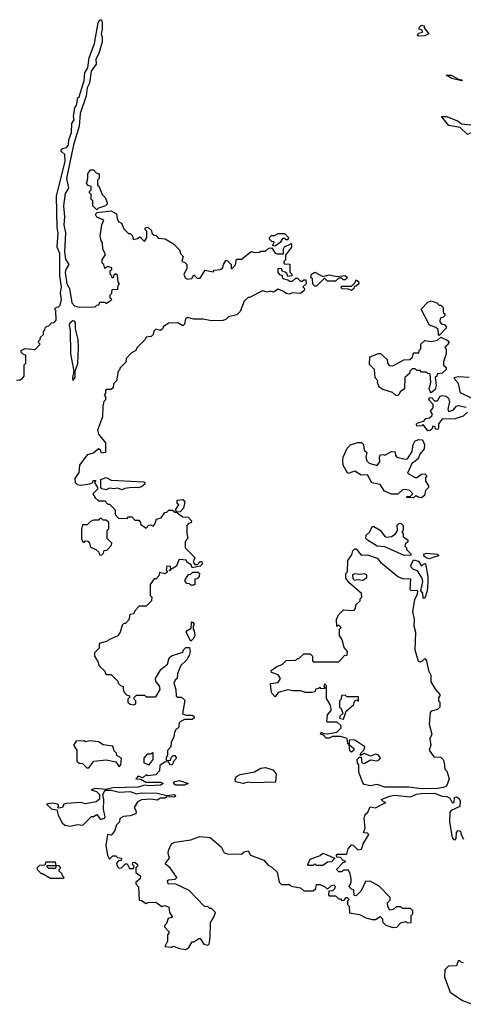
# Model space of a CAD drawing. Extents: x 1980017 to 2252640, y 74400 to 266395.
# Tile 267 of 388: x 2115301 to 2118087, y 207188 to 213374. Entities that reach past the tile are written whole.
import ezdxf

# ---------------------------------------------------------------- set-up
doc = ezdxf.new("R2010")
doc.units = 0

msp = doc.modelspace()

# ---------------------------------------------------------------- linework, layer by layer
at = {"layer": '0CON20XD'}
for points in [[(2115281.7, 211108.3), (2115305, 211110), (2115318.3, 211121.7), (2115330, 211135), (2115330, 211205), (2115340, 211215), (2115340, 211265), (2115325, 211270), (2115310, 211285), (2115310, 211295), (2115335, 211307.5), (2115398.3, 211301.7), (2115430, 211335), (2115420, 211345), (2115420, 211355), (2115430, 211365), (2115431.7, 211378.3), (2115450, 211395), (2115450, 211415), (2115460, 211425), (2115461.7, 211438.3), (2115471.7, 211448.3), (2115485, 211450), (2115501.7, 211468.3), (2115518.3, 211471.7), (2115530, 211485), (2115527.5, 211547.5), (2115520, 211555), (2115531.7, 211568.3), (2115545, 211570), (2115555, 211580), (2115563.8, 211615), (2115557.1, 211655), (2115564.2, 211695), (2115553.6, 211763.6), (2115552.5, 211905), (2115535.8, 211945), (2115543.5, 212035), (2115537.3, 212067.3), (2115531.9, 212265), (2115585.9, 212484.1), (2115585, 212527.5), (2115565, 212542.5), (2115560, 212555), (2115570, 212565), (2115595, 212570), (2115608, 212585), (2115610.7, 212619.3), (2115625.7, 212664.3), (2115628.3, 212721.7), (2115642.5, 212745), (2115640, 212765), (2115648.3, 212821.7), (2115657.5, 212835), (2115667, 212883), (2115675, 212890), (2115705, 212992.5), (2115710, 213040), (2115728.5, 213071.5), (2115736.7, 213133.3), (2115770.5, 213225), (2115794.4, 213355), (2115805, 213373.8), (2115815, 213373.3), (2115818.9, 213355), (2115819.3, 213315), (2115811.9, 213285), (2115820, 213265), (2115819.4, 213235), (2115798.3, 213161.7), (2115780, 213125), (2115781.9, 213095), (2115750.5, 213049.5), (2115738.9, 212975), (2115724.4, 212945), (2115719.4, 212895), (2115680.8, 212785), (2115674.5, 212705), (2115638.3, 212588.3), (2115596.1, 212375), (2115607.5, 212315), (2115587.3, 212282.7), (2115575.7, 212205), (2115581.9, 212135), (2115577.9, 212085), (2115589.6, 212035), (2115582.9, 211915), (2115589.7, 211869.7), (2115609.2, 211835), (2115590, 211805), (2115586.7, 211785), (2115597.8, 211715), (2115613.5, 211685), (2115628, 211595), (2115645, 211576.7), (2115675, 211567.5), (2115775, 211570), (2115785, 211580), (2115798.3, 211581.7), (2115805, 211600), (2115835, 211600), (2115845, 211590), (2115880, 211615), (2115870, 211625), (2115870, 211645), (2115880, 211655), (2115881.7, 211678.3), (2115918.3, 211681.7), (2115920, 211705), (2115927.5, 211715), (2115920, 211725), (2115915, 211770), (2115903, 211777), (2115891.7, 211768.3), (2115888.3, 211751.7), (2115881.7, 211751.7), (2115880, 211765), (2115870, 211775), (2115870, 211795), (2115880, 211805), (2115880, 211815), (2115855, 211822.5), (2115835, 211810), (2115830, 211835), (2115820, 211845), (2115820, 211865), (2115837.5, 211895), (2115837.5, 211905), (2115823, 211933), (2115821.7, 211971.7), (2115812.5, 211985), (2115807.5, 212015), (2115817.5, 212085), (2115830, 212115), (2115785, 212132.5), (2115780, 212145), (2115780, 212155), (2115788.3, 212161.7), (2115875, 212172.5), (2115910, 212155), (2115913, 212123), (2115923.6, 212103.6), (2115940, 212095), (2115955, 212060), (2115985, 212030), (2115995, 212030), (2116010, 212015), (2116013, 211993), (2116041.7, 211998.3), (2116055, 212010), (2116085, 211980), (2116100, 212005), (2116100, 212045), (2116090, 212055), (2116090, 212065), (2116105, 212070), (2116128.3, 212048.3), (2116131.7, 212031.7), (2116145, 212020), (2116158.3, 212018.3), (2116171.7, 212001.7), (2116215, 211997.5), (2116267.5, 211965), (2116305, 211927.5), (2116310, 211905), (2116327.5, 211885), (2116320, 211855), (2116335, 211850), (2116350, 211835), (2116351.7, 211808.3), (2116332.5, 211775), (2116341.2, 211751.2), (2116355, 211742.5), (2116383, 211747), (2116395, 211770), (2116415, 211750), (2116435, 211750), (2116465, 211800), (2116515, 211790), (2116525, 211800), (2116560, 211805), (2116577.5, 211815), (2116580, 211835), (2116595, 211860), (2116605, 211860), (2116630, 211835), (2116630, 211810), (2116635, 211810), (2116657, 211833), (2116661.7, 211868.3), (2116695, 211870), (2116755, 211917.5), (2116775, 211910), (2116805, 211912.5), (2116815, 211920), (2116845, 211920), (2116865, 211937.5), (2116885, 211940), (2116905, 211907.5), (2116915, 211902.5), (2116957.5, 211902.5), (2116957.5, 211935), (2116963.6, 211946.4), (2117008.3, 211968.3), (2117007.5, 211945), (2116970, 211895), (2116970, 211865), (2116960, 211855), (2116960, 211845), (2116965, 211840), (2116998.3, 211838.3), (2116998.3, 211788.3), (2117010, 211775), (2117010, 211765), (2116985, 211760), (2116978.3, 211778.3), (2116968.3, 211788.3), (2116951.7, 211791.7), (2116945, 211810), (2116921.7, 211808.3), (2116922.5, 211785), (2116935, 211770), (2116948.3, 211768.3), (2116950, 211755), (2116960, 211745), (2116985, 211740), (2116995, 211730), (2117015, 211730), (2117035, 211750), (2117045, 211750), (2117065, 211730), (2117075, 211730), (2117085, 211740), (2117098.3, 211738.3), (2117100, 211715), (2117080, 211695), (2117090, 211685), (2117088.3, 211671.7), (2117065, 211652.5), (2117015, 211657.5), (2116995, 211650), (2116975, 211652.5), (2116957, 211667), (2116925, 211680), (2116895, 211662.5), (2116875, 211667.5), (2116855, 211662.5), (2116825, 211670), (2116745, 211627.5), (2116735, 211627.5)], [(2117805, 213270), (2117800, 213275), (2117805, 213290), (2117830, 213295), (2117828.3, 213308.3), (2117810, 213315), (2117810, 213325), (2117825, 213340), (2117840, 213335), (2117841.7, 213321.7), (2117870, 213285), (2117845, 213272.5), (2117805, 213270)], [(2118075, 212990), (2118015, 213004.3), (2117980, 213025), (2118010, 213025), (2118050, 213005), (2118050, 213000), (2118080, 212995), (2118075, 212990)], [(2118225, 212652.5), (2118205, 212652.5), (2118175, 212672.5), (2118155, 212672.5), (2118113, 212653), (2118067, 212697), (2117995, 212710), (2117950, 212765), (2117982.5, 212765), (2118055, 212735.6), (2118075, 212720), (2118135, 212712.5), (2118207.5, 212685), (2118230, 212665), (2118225, 212652.5)], [(2115785, 212180), (2115760, 212205), (2115760, 212235), (2115750, 212245), (2115750, 212275), (2115740, 212285), (2115740, 212295), (2115750, 212305), (2115750, 212325), (2115731.7, 212331.7), (2115720, 212345), (2115730, 212375), (2115730, 212405), (2115745, 212430), (2115765, 212430), (2115781.7, 212411.7), (2115800, 212405), (2115800, 212375), (2115790, 212365), (2115790, 212335), (2115798.3, 212328.3), (2115820, 212275), (2115837, 212257), (2115850, 212225), (2115850, 212215), (2115840, 212205), (2115795, 212190), (2115785, 212180)], [(2116905, 211950), (2116890, 211955), (2116898.3, 211978.3), (2116885, 211980), (2116870, 211995), (2116870, 212005), (2116883, 212017), (2116901.7, 212018.3), (2116925, 212030), (2116965, 212030), (2116990, 212005), (2116985, 211990), (2116975, 211990), (2116965, 212000), (2116951.7, 211998.3), (2116936.4, 211973.6), (2116905, 211950)], [(2117165, 211700), (2117155, 211700), (2117141.7, 211711.7), (2117140, 211745), (2117130, 211755), (2117132.5, 211775), (2117155, 211786.7), (2117205, 211760), (2117245, 211770), (2117295, 211760), (2117345, 211767.5), (2117360, 211755), (2117345, 211740), (2117335, 211740), (2117325, 211750), (2117305, 211750), (2117285, 211730), (2117235, 211730), (2117215, 211750), (2117165, 211700)], [(2117385, 211672.5), (2117365, 211680), (2117323, 211683), (2117320, 211695), (2117325, 211700), (2117385, 211700), (2117408.3, 211721.7), (2117415, 211740), (2117428.3, 211728.3), (2117430, 211715), (2117415, 211700), (2117401.7, 211698.3), (2117400, 211685), (2117385, 211672.5)], [(2116735, 211627.5), (2116710, 211605), (2116685, 211540), (2116665, 211520), (2116613, 211507), (2116595, 211490), (2116577, 211483), (2116505, 211482.5), (2116453, 211493), (2116395, 211491.2), (2116355, 211503.3), (2116343.3, 211495), (2116335, 211460), (2116325, 211450), (2116295, 211470), (2116237, 211467), (2116203.6, 211446.4), (2116198.3, 211431.7), (2116185, 211420), (2116155, 211430), (2116143, 211417), (2116140, 211395), (2116127, 211383), (2116095, 211380), (2116090, 211365), (2116037, 211313), (2116030, 211295), (2116000.7, 211279.3), (2115970, 211245), (2115968.3, 211221.7), (2115930, 211185), (2115930, 211175), (2115920, 211165), (2115910, 211105), (2115890, 211085), (2115888.3, 211061.7), (2115875, 211050), (2115845, 211050), (2115840, 211045), (2115840, 211025), (2115832.5, 211015), (2115840, 211005), (2115840, 210985), (2115830, 210975), (2115823.6, 210946.4), (2115821.7, 210878.3), (2115790, 210795), (2115795, 210770), (2115840, 210715), (2115840, 210655), (2115815, 210650), (2115808.3, 210668.3), (2115795, 210677.5), (2115765, 210650), (2115725, 210640), (2115677.5, 210575), (2115671.7, 210528.3), (2115648.3, 210491.7), (2115650, 210465), (2115663, 210453), (2115685, 210450), (2115741.7, 210458.3), (2115760, 210465), (2115761.7, 210478.3), (2115778.3, 210478.3), (2115770, 210465), (2115790, 210435), (2115788.8, 210425), (2115760, 210395), (2115775, 210370), (2115795, 210350), (2115835, 210350), (2115855, 210330), (2115865, 210330), (2115900, 210295), (2115900, 210265), (2115921.7, 210241.7), (2115975, 210240), (2115985, 210250), (2116005, 210250), (2116025, 210230), (2116048.3, 210228.3), (2116060, 210215), (2116060, 210205), (2116095, 210180), (2116111.7, 210198.3), (2116125, 210200), (2116138.3, 210191.7), (2116150, 210205), (2116160, 210235), (2116190, 210245), (2116211.7, 210278.3), (2116225, 210280), (2116238.3, 210291.7), (2116261.7, 210291.7), (2116275, 210280), (2116290, 210280), (2116280, 210295), (2116300, 210325), (2116290, 210335), (2116290, 210355), (2116325, 210360), (2116337.5, 210345), (2116330, 210305), (2116308.3, 210281.7), (2116290, 210280), (2116290, 210275), (2116325, 210250), (2116358.3, 210248.3), (2116380, 210225), (2116378.3, 210211.7), (2116361.7, 210208.3), (2116350, 210195), (2116350, 210145), (2116357.5, 210115), (2116340, 210095), (2116340, 210055), (2116400, 209995), (2116390, 209965), (2116401.7, 209951.7), (2116418.3, 209951.7), (2116435, 209970), (2116445, 209970), (2116447, 209953), (2116435, 209940), (2116385, 209930), (2116378.3, 209948.3), (2116350, 209965), (2116348.3, 209978.3), (2116307, 209983), (2116300, 209980), (2116285, 209940), (2116250, 209920), (2116245, 209910), (2116240, 209915), (2116250, 209920), (2116248.3, 209938.3), (2116225, 209940), (2116220, 209915), (2116230, 209905), (2116215, 209892.5), (2116180, 209900), (2116175, 209880), (2116158.3, 209861.7), (2116145, 209860), (2116120, 209825), (2116120, 209755), (2116130, 209745), (2116128.3, 209721.7), (2116095, 209690), (2116051.7, 209688.3), (2116025, 209660), (2116015, 209640), (2115993.6, 209636.4), (2115987, 209603), (2115965, 209580), (2115955, 209580), (2115945, 209570), (2115932.5, 209525), (2115916.4, 209503.6), (2115861.7, 209478.3), (2115851.7, 209468.3), (2115800, 209455), (2115800, 209425), (2115770, 209395), (2115770, 209375), (2115791.7, 209341.7), (2115800, 209315), (2115835, 209280), (2115840, 209265), (2115845, 209260), (2115875, 209260), (2115918.3, 209218.3), (2115920, 209205), (2115935, 209190), (2115950, 209185), (2115950, 209165), (2115960, 209145), (2115971.7, 209131.7), (2115990, 209125), (2115990, 209115), (2115980, 209105), (2115980, 209085), (2115995, 209073.8), (2116015, 209070), (2116030, 209075), (2116030, 209095), (2116020, 209105), (2116020, 209115), (2116035, 209130), (2116085, 209130), (2116095, 209120), (2116155, 209120), (2116183.3, 209165), (2116178.3, 209188.3), (2116156.7, 209215), (2116153.8, 209235), (2116188, 209292), (2116230, 209325), (2116240, 209365), (2116255, 209376.7), (2116325, 209400), (2116330, 209415), (2116345, 209430), (2116368.3, 209428.3), (2116372.5, 209405), (2116365, 209380), (2116349.3, 209350.7), (2116313, 209317), (2116292.5, 209265), (2116290, 209235), (2116277.5, 209225), (2116270, 209205), (2116282.5, 209165), (2116284.2, 209124.2), (2116295, 209116.7), (2116317.5, 209117.5), (2116337.5, 209097.5), (2116323, 209013), (2116345, 209003.3), (2116384.1, 209004.1), (2116396.7, 208995), (2116396.2, 208985), (2116385, 208976), (2116335, 208976.7), (2116310, 208965), (2116303, 208957), (2116297.5, 208925), (2116283.6, 208916.4), (2116273, 208897), (2116270, 208865), (2116252.5, 208835), (2116250, 208805), (2116228.3, 208781.7), (2116230, 208755), (2116220, 208735), (2116221.7, 208721.7), (2116245, 208720), (2116255, 208740), (2116265, 208750), (2116275, 208750), (2116286.4, 208733.6), (2116265, 208710), (2116260, 208695), (2116245, 208690), (2116238.3, 208708.3), (2116215, 208710), (2116181.7, 208688.3), (2116180, 208655), (2116155, 208630), (2116105, 208622.5), (2116095, 208630), (2116075, 208610), (2116045, 208620), (2116030, 208605), (2116061.7, 208601.7), (2116093.6, 208583.6), (2116185, 208583.3), (2116202.5, 208575), (2116185, 208564.2), (2116115, 208560), (2116085, 208564), (2116045, 208551.9), (2115885, 208547.5), (2115845, 208537.5), (2115775, 208542.5), (2115750, 208535), (2115784.1, 208524.1), (2115802.5, 208505), (2115803, 208477), (2115781.2, 208458.8), (2115715, 208448), (2115685, 208455.7), (2115595, 208450), (2115577.5, 208445), (2115570, 208425), (2115545, 208420), (2115540, 208425), (2115547.5, 208435), (2115540, 208445), (2115505, 208452), (2115470, 208445), (2115500, 208415), (2115535, 208410), (2115542.5, 208375), (2115567, 208327), (2115585, 208312.5), (2115615, 208307.5), (2115665, 208317.5), (2115697, 208313), (2115751.7, 208368.3), (2115765, 208367.5), (2115785, 208380), (2115808.3, 208348.3), (2115833, 208357), (2115837.5, 208365), (2115827.5, 208412.5), (2115830, 208475), (2115822.5, 208505), (2115837, 208533), (2115875, 208533.8), (2115925, 208520.8), (2115995, 208524.3), (2116035, 208510), (2116065, 208515.7), (2116165, 208514), (2116225, 208500), (2116275, 208505.8), (2116280, 208495), (2116271.7, 208488.3), (2116225, 208490), (2116215, 208482.5), (2116185, 208482.5), (2116165, 208470), (2116125, 208476.7), (2116065, 208472.5), (2116040.7, 208459.3), (2116020, 208425), (2116031.7, 208401.7), (2116030, 208385), (2115995, 208371.2), (2115953, 208367), (2115930, 208355), (2115927, 208333), (2115910, 208315), (2115897.5, 208275), (2115875, 208250), (2115852.5, 208255), (2115841.2, 208185), (2115852.5, 208125), (2115865, 208100), (2115885, 208120), (2115905, 208120), (2115915, 208110), (2115940, 208105), (2115938.3, 208091.7), (2115921.7, 208088.3), (2115910, 208075), (2115912.5, 208055), (2115925, 208043.3), (2115940, 208045), (2115965, 208070), (2115975, 208070), (2115991.7, 208041.7), (2116015, 208040), (2116020, 208055), (2116010, 208065), (2116011.7, 208078.3), (2116025, 208080), (2116040, 208065), (2116040, 208055), (2116030, 208045), (2116030, 208015), (2116060, 207995), (2116057.5, 207975), (2116030, 207955), (2116030, 207945), (2116046.7, 207925), (2116051.7, 207841.7), (2116065, 207840), (2116095, 207820), (2116105, 207827.5), (2116155, 207830), (2116193, 207803), (2116215, 207807.5), (2116238.3, 207798.3), (2116242.5, 207765), (2116260, 207735), (2116233.6, 207726.4), (2116222.5, 207695), (2116212.5, 207685), (2116210, 207675), (2116237.5, 207645), (2116237.5, 207635), (2116230, 207625), (2116230, 207585), (2116211.7, 207551.7), (2116255, 207547.5), (2116265, 207552.5), (2116305, 207537.5), (2116345, 207532.5), (2116362.5, 207545), (2116385, 207580), (2116395, 207580), (2116425, 207600), (2116435, 207600), (2116457.5, 207565), (2116481.7, 207558.3), (2116491.7, 207568.3), (2116496.7, 207605), (2116498.3, 207701.7), (2116520, 207735), (2116530, 207765), (2116505, 207790), (2116495, 207790), (2116485, 207800), (2116461.7, 207801.7), (2116365, 207902.5), (2116281.7, 207941.7), (2116232.5, 207945), (2116230, 207965), (2116235, 207970), (2116277, 207973), (2116287.5, 207985), (2116245.9, 208045.9), (2116217, 208067), (2116216.7, 208075), (2116241.2, 208105), (2116234, 208135), (2116236.4, 208153.6), (2116254, 208196), (2116275, 208206.7), (2116375, 208220), (2116432.5, 208242.5)], [(2117935, 211390), (2117930, 211395), (2117928.3, 211428.3), (2117915, 211440), (2117873.6, 211453.6), (2117822.5, 211555), (2117865, 211600), (2117885, 211607.5), (2117920, 211595), (2117935, 211580), (2117945, 211580), (2117960, 211565), (2117960, 211535), (2117970, 211525), (2117970, 211515), (2117958.3, 211501.7), (2117941.7, 211498.3), (2117940, 211475), (2117951.7, 211461.7), (2117968.3, 211458.3), (2117980, 211445), (2117980, 211435), (2117935, 211390)], [(2115635, 211107.5), (2115649.2, 211125), (2115650, 211165), (2115665.9, 211214.1), (2115671.2, 211315), (2115668.8, 211365), (2115651.7, 211431.7), (2115651.2, 211471.2), (2115645, 211480), (2115635, 211480.8), (2115615, 211467.1), (2115611.8, 211455), (2115617.5, 211425), (2115621.2, 211275), (2115641.2, 211165), (2115631.9, 211125), (2115635, 211107.5)], [(2117675, 211012.5), (2117663, 211013), (2117641.7, 211031.7), (2117580.5, 211050.5), (2117557.5, 211065), (2117547.5, 211095), (2117550, 211105), (2117533, 211123), (2117530, 211175), (2117498.3, 211208.3), (2117500, 211255), (2117555, 211277.5), (2117567, 211277), (2117608.3, 211238.3), (2117610, 211215), (2117621.7, 211201.7), (2117645, 211200), (2117713, 211237), (2117751.7, 211238.3), (2117767, 211253), (2117775, 211280), (2117808.3, 211281.7), (2117810, 211295), (2117820, 211305), (2117820, 211335), (2117845, 211357.5), (2117885, 211352.5), (2117925, 211360), (2117945, 211380), (2117985, 211360), (2117997.5, 211345), (2117970, 211315), (2117980, 211305), (2117980, 211275), (2117962.5, 211225), (2117963, 211203), (2117978.3, 211188.3), (2117980, 211175), (2117955, 211152.5), (2117921.7, 211148.3), (2117920, 211135), (2117910, 211125), (2117916.7, 211075), (2117910, 211050), (2117885, 211030), (2117878.3, 211038.3), (2117873.3, 211055), (2117882.5, 211095), (2117878.3, 211148.3), (2117865, 211150), (2117855, 211160), (2117825, 211160), (2117815, 211170), (2117795, 211170), (2117785, 211180), (2117765, 211180), (2117750, 211165), (2117748.3, 211151.7), (2117720, 211125), (2117717.5, 211055), (2117690, 211035), (2117685, 211020), (2117675, 211012.5)], [(2118137.5, 210995), (2118069.4, 211029.4), (2118057.5, 211087.5), (2118035, 211110), (2118030, 211125), (2118055, 211132.5), (2118122.5, 211127.5)], [(2118113, 210907), (2118085, 210883.3), (2118035, 210866.7), (2117955, 210863.3), (2117930, 210835), (2117930, 210805), (2117925, 210800), (2117911.7, 210801.7), (2117910, 210815), (2117895, 210820), (2117888.3, 210801.7), (2117878.3, 210791.7), (2117865, 210790), (2117835, 210830), (2117827, 210823), (2117795, 210820), (2117792.5, 210835), (2117807, 210843), (2117838.3, 210851.7), (2117851.7, 210868.3), (2117875, 210872.5), (2117890, 210885), (2117892.5, 210895), (2117880, 210915), (2117897.5, 210935), (2117897.5, 210955), (2117870, 210985), (2117875, 211000), (2117888.3, 210998.3), (2117905, 210980), (2117925, 210980), (2117941.7, 211008.3), (2117955, 211012.5), (2117978.3, 211008.3), (2117993.3, 210995), (2118000, 210975), (2117990, 210925), (2117995, 210912.5), (2118025, 210922.5), (2118043.8, 210946.2), (2118055, 210950), (2118105, 210940)], [(2117825, 210370), (2117803, 210373), (2117795, 210380), (2117785, 210380), (2117775, 210370), (2117731.7, 210371.7), (2117731.7, 210378.3), (2117755, 210380), (2117770, 210395), (2117750, 210415), (2117725, 210422.5), (2117705, 210420), (2117676.4, 210393.6), (2117635, 210392), (2117592.5, 210412.5), (2117565, 210453.8), (2117513.2, 210463.2), (2117485, 210513.3), (2117445, 210512.5), (2117405, 210536.7), (2117361.7, 210521.7), (2117332.5, 210575), (2117330, 210605), (2117332.5, 210625), (2117357.5, 210682.5), (2117378.3, 210701.7), (2117425, 210717.5), (2117447, 210717), (2117460, 210705), (2117465, 210670), (2117480, 210655), (2117474, 210625), (2117481.2, 210601.2), (2117495, 210586.7), (2117545, 210572.5), (2117562.5, 210595), (2117560, 210625), (2117565, 210640), (2117585, 210642.5), (2117595, 210637.5), (2117635, 210660), (2117658.3, 210658.3), (2117660, 210635), (2117670, 210625), (2117721.7, 210611.7), (2117736.2, 210613.8), (2117765, 210660), (2117772.5, 210705), (2117782.5, 210725), (2117805, 210736.7), (2117830, 210735), (2117842.5, 210705), (2117841.7, 210678.3), (2117813.3, 210645), (2117802.5, 210615), (2117777, 210593), (2117765, 210590), (2117736.7, 210525), (2117785, 210497.5), (2117795, 210497.5), (2117825, 210517.5), (2117845, 210520), (2117857, 210507), (2117850, 210495), (2117850, 210475), (2117867.5, 210445), (2117867.5, 210435), (2117850, 210415), (2117842.5, 210385), (2117825, 210370)], [(2115945, 210420), (2115915, 210431.2), (2115895, 210426), (2115865, 210431.2), (2115845, 210420.8), (2115816.4, 210426.4), (2115810, 210435), (2115810, 210485), (2115845, 210497.5), (2115875, 210480), (2116080.7, 210470.7), (2116087.5, 210465), (2116086.7, 210455), (2116065, 210439.2), (2116045, 210432.9), (2116005.6, 210434.4), (2115962.3, 210427.7), (2115945, 210420)], [(2115815, 210010), (2115828.3, 210021.7), (2115831.7, 210038.3), (2115848.3, 210041.7), (2115878.3, 210071.7), (2115880, 210085), (2115850, 210115), (2115850, 210165), (2115860, 210175), (2115860, 210215), (2115845, 210230), (2115825, 210230), (2115815, 210240), (2115805, 210240), (2115795, 210230), (2115765, 210230), (2115745, 210220), (2115725, 210200), (2115695, 210200), (2115688.3, 210171.7), (2115690, 210115), (2115695, 210097.5), (2115705, 210090), (2115715, 210100), (2115728.3, 210098.3), (2115740, 210085), (2115745, 210060), (2115780, 210045), (2115798.3, 210028.3), (2115801.7, 210011.7), (2115815, 210010)], [(2117715, 210007.5), (2117595, 210062.5), (2117545, 210066), (2117484.5, 210104.5), (2117474.3, 210115), (2117476, 210135), (2117498.8, 210155), (2117515, 210190), (2117525, 210190), (2117565, 210166.7), (2117595, 210127.5), (2117605, 210122.5), (2117635, 210127.5), (2117659.3, 210140.7), (2117667, 210153), (2117672.5, 210165), (2117671.7, 210198.3), (2117681.7, 210208.3), (2117695, 210210), (2117710, 210195), (2117710, 210165), (2117700, 210155), (2117710, 210145), (2117710, 210125), (2117737.5, 210105), (2117737.5, 210092.5), (2117721.7, 210078.3), (2117720, 210065), (2117730, 210055), (2117730, 210045), (2117760, 210015), (2117755, 210010), (2117715, 210007.5)], [(2117825, 208541.4), (2117745, 208552), (2117595, 208552.5), (2117545, 208567.5), (2117505, 208561.2), (2117465, 208567.5), (2117455, 208580), (2117431.2, 208645), (2117431.7, 208691.7), (2117423, 208703), (2117420, 208725), (2117435, 208740), (2117445, 208740), (2117450, 208705), (2117465, 208700), (2117505, 208722.5), (2117545, 208717.5), (2117560, 208725), (2117567, 208737), (2117555, 208752.5), (2117535, 208760), (2117505, 208747.5), (2117465, 208762.5), (2117441.7, 208751.7), (2117442.5, 208765), (2117462.5, 208785), (2117467.5, 208805), (2117405, 208846.2), (2117375, 208850), (2117370, 208845), (2117370, 208820), (2117400, 208795), (2117400, 208785), (2117385, 208772.5), (2117375, 208780), (2117370, 208820), (2117362.5, 208825), (2117357, 208857), (2117315, 208870), (2117265, 208870), (2117245, 208860), (2117225, 208860), (2117208.3, 208878.3), (2117190, 208885), (2117195, 208897.5), (2117208.3, 208888.3), (2117235, 208886.7), (2117291.7, 208898.3), (2117320, 208925), (2117318.3, 208938.3), (2117295, 208960), (2117235, 208960), (2117230, 208965), (2117233, 209007), (2117257, 209033), (2117257.5, 209045), (2117251.7, 209071.7), (2117228.3, 209108.3), (2117228.3, 209188.3), (2117215, 209200), (2117210, 209185), (2117218.3, 209171.7), (2117195, 209170), (2117185, 209180), (2117178.3, 209171.7), (2117161.7, 209168.3), (2117155, 209150), (2117135, 209147.5), (2117095, 209147.5), (2117065, 209157.5), (2117015, 209156.2), (2116985, 209163.3), (2116925, 209146.7), (2116905, 209120), (2116885, 209143.3), (2116879.7, 209159.7), (2116877, 209203), (2116925, 209210), (2116938.8, 209235), (2116925, 209257.5), (2116881.7, 209271.7), (2116880, 209285), (2116915, 209310), (2116948.3, 209321.7), (2116975, 209347.5), (2117035, 209350), (2117045, 209360), (2117055, 209360), (2117085, 209390), (2117125, 209390), (2117140, 209375), (2117140, 209345), (2117145, 209340), (2117305, 209340), (2117341.7, 209378.3), (2117358.3, 209381.7), (2117360, 209405), (2117338.3, 209428.3), (2117327, 209477), (2117310, 209505), (2117310, 209545), (2117320, 209555), (2117305, 209570), (2117291.7, 209561.7), (2117290, 209605), (2117302.5, 209635), (2117333.9, 209666.1), (2117398.3, 209661.7), (2117410, 209675), (2117411.7, 209698.3), (2117438.3, 209721.7), (2117440, 209735), (2117450, 209745), (2117448.3, 209768.3), (2117370, 209835), (2117350, 209865), (2117350, 209895), (2117360, 209905), (2117362.5, 209975), (2117387.5, 210012.5), (2117393, 210037), (2117405, 210050), (2117415, 210050), (2117445, 210010), (2117485, 210012.5), (2117545, 209990), (2117566.2, 209966.2), (2117676.4, 209876.4), (2117705, 209862.5), (2117755, 209860), (2117750, 209795), (2117758.3, 209788.3), (2117795, 209790), (2117800, 209785), (2117797.5, 209765), (2117780.7, 209729.3), (2117768, 209655), (2117778, 209605), (2117776.4, 209566.4), (2117787.5, 209525), (2117783.3, 209415), (2117803.6, 209343.6), (2117815, 209340), (2117830, 209345), (2117845, 209360), (2117850, 209355), (2117856.4, 209346.4), (2117867.5, 209285), (2117882.5, 209255), (2117883, 209213), (2117912.5, 209165), (2117940, 209135), (2117940, 209125), (2117930, 209115), (2117930, 209095), (2117940, 209085), (2117940, 209055), (2117925, 209040), (2117885, 209030), (2117878.3, 209021.7), (2117873, 208947), (2117890, 208885), (2117877.5, 208855), (2117882.5, 208815), (2117872.5, 208785), (2117901.7, 208741.7), (2117945, 208740), (2117960, 208725), (2117967.5, 208705), (2117970, 208665), (2117982.5, 208652.5), (2117997.5, 208605), (2117981.7, 208558.3), (2117961.2, 208548.8), (2117925, 208544.3), (2117825, 208541.4)], [(2117845, 209740), (2117835, 209740), (2117831.7, 209771.7), (2117820, 209785), (2117832.5, 209845), (2117827.5, 209865), (2117800, 209910), (2117775, 209920), (2117760, 209935), (2117757.5, 209945), (2117775, 209980), (2117805, 209972.5), (2117825, 209940), (2117843, 209957), (2117850, 209955), (2117863.3, 209875), (2117863.3, 209835), (2117860, 209785), (2117845, 209740)], [(2117875, 209986.2), (2117860.5, 209990.5), (2117841.7, 210001.7), (2117838.8, 210015), (2117855, 210022.5), (2117927.5, 210015), (2117930, 210005), (2117895, 209993.8), (2117875, 209986.2)], [(2116395, 209820), (2116375, 209820), (2116368.3, 209828.3), (2116351.7, 209831.7), (2116340, 209845), (2116340, 209855), (2116361.7, 209888.3), (2116375, 209890), (2116388.3, 209901.7), (2116421.7, 209901.7), (2116430, 209895), (2116427.5, 209875), (2116415, 209860), (2116401.7, 209858.3), (2116400, 209825), (2116395, 209820)], [(2117403, 209853), (2117425, 209857.5), (2117455, 209853.3), (2117481.7, 209868.3), (2117480, 209885), (2117465, 209892.5), (2117435, 209887.5), (2117405, 209892.5), (2117390, 209885), (2117393, 209863), (2117403, 209853)], [(2116375, 209470), (2116347.5, 209525), (2116353.6, 209536.4), (2116378.3, 209551.7), (2116380, 209585), (2116385, 209590), (2116397.5, 209575), (2116390, 209565), (2116390, 209545), (2116396.7, 209535), (2116400, 209505), (2116392.5, 209485), (2116375, 209470)], [(2117335, 208980), (2117351.7, 209028.3), (2117398.3, 209071.7), (2117401.7, 209088.3), (2117415, 209100), (2117428.3, 209091.7), (2117428.3, 209118.3), (2117355, 209120), (2117345, 209130), (2117321.7, 209128.3), (2117320, 209105), (2117310, 209095), (2117310, 209055), (2117320, 209045), (2117330, 209015), (2117311.7, 208998.3), (2117310, 208985), (2117335, 208980)], [(2115723, 208673), (2115735, 208673.3), (2115765.8, 208714.2), (2115845, 208724), (2115905, 208710), (2115925, 208680), (2115937, 208693), (2115940, 208735), (2115911.7, 208751.7), (2115910, 208765), (2115895, 208780), (2115885, 208810), (2115825, 208817.5), (2115795, 208837.5), (2115745, 208842.5), (2115715, 208837.5), (2115705, 208842.5), (2115655, 208840), (2115640, 208815), (2115660, 208785), (2115660, 208715), (2115675, 208702.5), (2115695, 208700), (2115723, 208673)], [(2116115, 208692.5), (2116140, 208725), (2116140, 208765), (2116135, 208770), (2116125, 208760), (2116101.7, 208758.3), (2116080, 208735), (2116080, 208705), (2116115, 208692.5)], [(2116705, 208574.3), (2116656.2, 208586.2), (2116654, 208605), (2116661.7, 208618.3), (2116685, 208631.2), (2116775, 208647.5), (2116815, 208671.2), (2116845.7, 208675.7), (2116891.7, 208661.7), (2116911.2, 208635), (2116907.5, 208582.5), (2116765, 208578.8), (2116735, 208583.8), (2116705, 208574.3)], [(2116335, 208564.4), (2116280, 208565), (2116266.7, 208575), (2116275, 208586.7), (2116305, 208593.3), (2116360, 208575), (2116335, 208564.4)], [(2116432.5, 208242.5), (2116497.5, 208235), (2116566.4, 208176.4), (2116585, 208140), (2116603, 208133), (2116695, 208130), (2116710, 208145), (2116735, 208152.5), (2116750, 208125), (2116835, 208092.5), (2116860.7, 208060.7), (2116885, 208050), (2116918.3, 208018.3), (2116930, 207955), (2116945, 207940), (2116995, 207940), (2117005, 207930), (2117065, 207920), (2117085, 207900), (2117145, 207900), (2117160, 207915), (2117165, 207940), (2117185, 207940), (2117215, 207927.5), (2117235, 207910), (2117260, 207935), (2117275, 207937.5), (2117282.5, 207925), (2117277, 207913), (2117265, 207900), (2117241.7, 207898.3), (2117240, 207875), (2117245, 207870), (2117285, 207870), (2117305, 207850), (2117315, 207850), (2117325, 207840), (2117338.3, 207841.7), (2117351.7, 207858.3), (2117358.3, 207858.3), (2117370, 207845), (2117360, 207835), (2117360, 207815), (2117370, 207805), (2117371.7, 207761.7), (2117435, 207752.5), (2117475, 207730), (2117515, 207720), (2117535, 207720), (2117565, 207740), (2117580, 207725), (2117580, 207705), (2117600, 207685), (2117645, 207670), (2117668.3, 207671.7), (2117695, 207700), (2117725, 207707.5), (2117735, 207700), (2117758.3, 207701.7), (2117760, 207745), (2117770, 207755), (2117770, 207775), (2117755, 207790), (2117705, 207790), (2117695, 207800), (2117665, 207800), (2117647, 207783), (2117625, 207780), (2117613, 207803), (2117610, 207825), (2117628.3, 207841.7), (2117628.3, 207858.3), (2117559.3, 207929.3), (2117501.7, 207961.7), (2117471.7, 207958.3), (2117445, 207900), (2117415, 207870), (2117401.7, 207871.7), (2117400, 207905), (2117385, 207910), (2117370, 207925), (2117382.5, 207955), (2117382.5, 207975), (2117377, 208007), (2117365, 208030), (2117335, 208030), (2117325, 208020), (2117305, 208020), (2117290, 208035), (2117331.7, 208078.3), (2117350, 208085), (2117331.7, 208091.7), (2117315, 208110), (2117291.7, 208111.7), (2117290, 208125), (2117295, 208130), (2117355, 208130), (2117363.3, 208165), (2117385, 208190), (2117395, 208187.5), (2117425, 208157.5), (2117447, 208163), (2117457.5, 208195), (2117492.5, 208255), (2117485, 208262.5), (2117460, 208265), (2117470, 208295), (2117463.3, 208355), (2117470.8, 208379.2), (2117486.7, 208395), (2117501.7, 208428.3), (2117535, 208422.5), (2117600, 208455), (2117585, 208460), (2117570, 208475), (2117625, 208496.2), (2117655, 208501.2), (2117755, 208490), (2117793, 208507), (2117825, 208512.9), (2117905, 208514.2), (2117955, 208496), (2117983.9, 208493.9), (2118002.5, 208482.5), (2118017, 208453), (2118030, 208455), (2118031.2, 208488.8), (2118045, 208490), (2118059.7, 208479.7), (2118066.7, 208465), (2118065, 208430), (2118010, 208405), (2118002.5, 208395), (2118000, 208335), (2118017.5, 208235), (2118025, 208222.5), (2118035, 208220), (2118041.7, 208228.3), (2118043, 208267), (2118055, 208280), (2118070, 208275), (2118073, 208253), (2118087.5, 208225)], [(2117205, 208060), (2117165, 208060), (2117155, 208070), (2117145, 208060), (2117115, 208060), (2117110, 208065), (2117125, 208100), (2117187, 208123), (2117205, 208137.5), (2117280, 208105), (2117258.3, 208081.7), (2117235, 208080), (2117205, 208060)], [(2115575, 207980), (2115580, 207985), (2115570, 207995), (2115568.3, 208008.3), (2115550, 208025), (2115550, 208035), (2115560, 208045), (2115548.3, 208058.3), (2115530, 208060), (2115525, 208040), (2115485, 208040), (2115470, 208055), (2115475, 208060), (2115530, 208060), (2115525, 208080), (2115465, 208080), (2115458.3, 208061.7), (2115425, 208060), (2115410, 208045), (2115410, 208035), (2115435, 208010), (2115445, 208010), (2115495, 207980), (2115575, 207980)], [(2118088.3, 207448.3), (2118075, 207450), (2118065, 207460), (2118055, 207460), (2118045, 207430), (2117993, 207427), (2117970, 207405), (2117968.3, 207358.3), (2118003.6, 207263.6), (2118081.7, 207211.7), (2118145, 207187.5)]]:
    msp.add_lwpolyline(points, dxfattribs=at)

doc.saveas('drawing.dxf')
